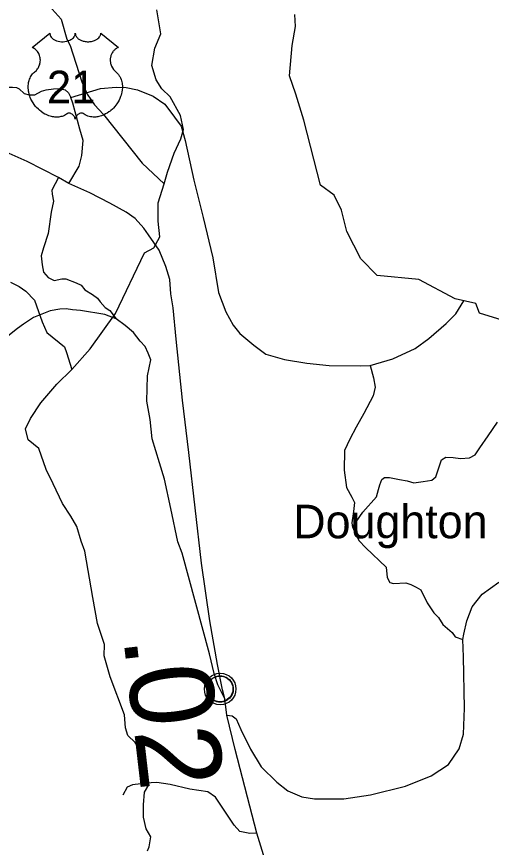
# Model space of a CAD drawing. Extents: x 1248224 to 1454986, y 825081 to 985870.
# Drawn here: x 1422225 to 1425058, y 961120 to 966079 of the extents above; entities that cross this region are included whole.
import ezdxf

# ---------------------------------------------------------------- set-up
doc = ezdxf.new("R2010")
doc.units = 0
for name, color, linetype in [('Exist Boundary Political CountyLine', 7, 'Continuous'), ('Exist Civil Demographics Community CELL', 7, 'Continuous'), ('Exist Civil Demographics Community Label', 7, 'Continuous'), ('Exist Hydrographic Misc Water Feature', 7, 'Continuous'), ('Exist Hydrographic River Shore', 7, 'Continuous'), ('Exist Road Non-System Type 51', 7, 'Continuous'), ('Exist Road Primary US Attributed', 7, 'Continuous'), ('Exist Road Primary US Mileage Hundredths English Label', 7, 'Continuous'), ('Exist Road Primary US Shield CELL', 7, 'Continuous'), ('Exist Road Primary US Shield Number Label', 7, 'Continuous'), ('Exist Road Secondary Type 51 Attributed', 7, 'Continuous')]:
    doc.layers.add(name, color=color, linetype=linetype)

msp = doc.modelspace()

# ---------------------------------------------------------------- linework, layer by layer
at = {"layer": 'Exist Boundary Political CountyLine'}
msp.add_lwpolyline([(1425226.1, 964235.5), (1424986.1, 964309.9), (1424965.1, 964367.2), (1424842.1, 964394.4), (1424624.1, 964509.2), (1424376.1, 964533.3), (1424278.1, 964633.4), (1424195.1, 964796.7), (1424163.1, 964924.7), (1424120.1, 965013.2), (1424038.1, 965072.5), (1423938.1, 965461.9), (1423890.1, 965615.7), (1423853.1, 965724.6), (1423868.1, 965906.2), (1423888.1, 966019.9), (1423885.1, 966090.7)], dxfattribs=at)
at = {"layer": 'Exist Civil Demographics Community CELL'}
msp.add_lwpolyline([(1423361.8, 962078.7), (1423362.8, 962084.3), (1423364.6, 962090.9), (1423367.5, 962098.1), (1423370.4, 962103.8), (1423373.7, 962109.5), (1423377.5, 962114.7), (1423381.5, 962119), (1423386, 962123.6), (1423391.6, 962128.2), (1423397, 962131.9), (1423401.9, 962134.7), (1423406.9, 962137.2), (1423412.4, 962139.5), (1423418, 962141.3), (1423422.4, 962142.5), (1423427.2, 962143.2), (1423431.3, 962143.9), (1423437.7, 962144.2), (1423442.1, 962144.1), (1423447.8, 962143.8), (1423452.7, 962143.1), (1423457.6, 962142.1), (1423462.6, 962140.7), (1423467.8, 962138.8), (1423474.4, 962135.8), (1423480.7, 962132.3), (1423485.8, 962128.8), (1423490.9, 962124.8), (1423494.2, 962121.6), (1423498.4, 962117.3), (1423502.2, 962112.6), (1423505.3, 962108), (1423508.4, 962103), (1423510.9, 962097.8), (1423512.9, 962092.8), (1423514.5, 962087.8), (1423515.8, 962083.2), (1423516.9, 962077.1), (1423517.5, 962072.4), (1423517.7, 962066.4), (1423517.6, 962060.6), (1423517, 962055), (1423516.1, 962049.5), (1423514.4, 962043.3), (1423512.5, 962037.5), (1423510.2, 962032.4), (1423507.1, 962026.4), (1423503.8, 962021.1), (1423500.3, 962016.4), (1423496.1, 962011.7), (1423490.8, 962006.7), (1423485.8, 962002.6), (1423480.8, 961999.1), (1423476.5, 961996.6), (1423469.7, 961993.4), (1423462.5, 961990.7), (1423456.6, 961989.2), (1423450, 961987.9), (1423445.5, 961987.4), (1423441, 961987.2), (1423435.5, 961987.2), (1423431.2, 961987.6), (1423425.5, 961988.3), (1423419.6, 961989.6), (1423415, 961990.9), (1423409.9, 961992.8), (1423405.3, 961994.8), (1423401.4, 961997), (1423394.6, 962001.1), (1423389, 962005.4), (1423384.1, 962009.9), (1423379.6, 962014.7), (1423376.4, 962018.7), (1423373.4, 962022.9), (1423369.4, 962030), (1423367.6, 962033.5), (1423365.9, 962037.5), (1423363.3, 962045.7), (1423361.8, 962052.8), (1423361.1, 962057.9), (1423360.8, 962064.2), (1423360.7, 962068.9), (1423361.3, 962075.4)], close=True, dxfattribs=at)
for centre, radius in [((1423439.4, 962066.3), 94.3), ((1423439.1, 962066.6), 76.7)]:
    msp.add_circle(centre, radius, dxfattribs=at)
at = {"layer": 'Exist Hydrographic Misc Water Feature'}
for points in [[(1422328.9, 966245.6), (1422491.4, 966064.3), (1422525, 965943.6), (1422544.4, 965907.1), (1422614.2, 965689.7), (1422644.8, 965617), (1422689.5, 965552.1), (1422742.5, 965495), (1422973.1, 965204.4), (1423105.7, 965080.1)], [(1422188.5, 964493.2), (1422240.1, 964468.1), (1422279.7, 964439.4), (1422330.5, 964386.3), (1422376.2, 964257.3), (1422404.9, 964192.7), (1422511.3, 964108.6), (1422521.7, 964074.6), (1422554.9, 963972.6)]]:
    msp.add_lwpolyline(points, dxfattribs=at)
at = {"layer": 'Exist Hydrographic River Shore'}
msp.add_lwpolyline([(1423005.8, 961100), (1423014.7, 961123.1), (1423025.4, 961183.7), (1422996.9, 961231.8), (1422980.9, 961301.2), (1422982.7, 961374.3), (1422988, 961450.9), (1423013, 961493.6), (1423005.8, 961573.8), (1422961.3, 961700.3), (1422932.9, 961746.6), (1422888.4, 961787.5), (1422874.6, 961834.1), (1422869.3, 961912.4), (1422783.8, 962138.7), (1422746.5, 962263.4), (1422750, 962331), (1422734, 962379.1), (1422707.3, 962457.5), (1422678.8, 962612.5), (1422630.9, 962888.6), (1422609.6, 962947.4), (1422584.6, 963034.7), (1422547.3, 963097), (1422497.4, 963173.6), (1422442.3, 963291.2), (1422401.3, 963374.9), (1422356.8, 963501.4), (1422293.3, 963552.2), (1422277.3, 963618.1), (1422307.5, 963680.4), (1422369.8, 963773.1), (1422464.2, 963885.3), (1422554.9, 963972.6), (1422663.5, 964095.5), (1422814.1, 964306.7), (1422988.2, 964668.6), (1423043.4, 964698.9), (1423079, 964764.8), (1423070.1, 964857.4), (1423070.1, 964967.9), (1423105.7, 965080.1), (1423125.3, 965151.3), (1423164.5, 965263.6), (1423205.4, 965349.1), (1423221.4, 965406.1), (1423203.6, 965488), (1423141.3, 965600.2), (1423091.6, 965647.2), (1423057.8, 965702.4), (1423031.1, 965787.9), (1423048.9, 965891.3), (1423084.5, 965976.8), (1423061.3, 966119.3)], dxfattribs=at)
at = {"layer": 'Exist Road Non-System Type 51'}
for points in [[(1421709, 966082), (1421789.2, 966022.9), (1421881.5, 965940.2), (1421923.6, 965900.7), (1421971.9, 965845), (1422012, 965793.3), (1422077.1, 965708), (1422103.6, 965682.8), (1422136.2, 965664.5), (1422164.1, 965657), (1422200.1, 965658.3), (1422223.2, 965655.6), (1422240.2, 965648.1), (1422269.5, 965620.9), (1422300.1, 965611.4), (1422333.4, 965612.8), (1422373.7, 965633.4), (1422401.6, 965642.2), (1422445.1, 965648.4), (1422482.5, 965649.7), (1422514.4, 965641.5), (1422534.8, 965623.2), (1422547.6, 965595.9)], [(1422547.6, 965595.9), (1422725, 965650.4), (1422818.2, 965658), (1422879.3, 965656.5), (1422945, 965642.7), (1423039.7, 965604.5), (1423110, 965557.1), (1423166.5, 965479.1), (1423206.2, 965425.6), (1423230.7, 965340), (1423282, 965102.1), (1423338.5, 964880.4), (1423396.4, 964639.4), (1423430, 964433), (1423474.1, 964317.7), (1423516.9, 964238.2), (1423556.6, 964187.7), (1423640.7, 964118.9), (1423710.9, 964063.9), (1423824, 964033.3), (1423956.9, 964010.3), (1424089.6, 963997), (1424279, 963995.5), (1424334, 963997), (1424470, 964036.7), (1424602.9, 964097.9), (1424685.5, 964157.5), (1424787.2, 964247.5), (1424845.2, 964305.6), (1424892.8, 964383.2)], [(1422537, 965082.2), (1422598, 965186.1), (1422613.3, 965250.3), (1422620.9, 965339), (1422601.1, 965406.3), (1422559.8, 965562.2), (1422547.6, 965595.9)], [(1422474.4, 965118.9), (1422434.7, 965044), (1422436.2, 965019.5), (1422443.8, 964976.7), (1422431.6, 964911), (1422413.3, 964784.1), (1422384.3, 964699.5), (1422370.6, 964652.1), (1422376.7, 964597.1), (1422385.8, 964554.3), (1422413.3, 964522.2), (1422448.5, 964503.8), (1422494.3, 964514.5), (1422518.8, 964514.5), (1422579.9, 964490), (1422608.9, 964476.3), (1422631.8, 964448.8), (1422677.7, 964421.2), (1422706.7, 964398.3), (1422723.5, 964376.9), (1422752.5, 964343.3), (1422780, 964324.9), (1422819.1, 964274.4)], [(1424334, 963997), (1424354.8, 963923.4), (1424363.9, 963868.3), (1424351.7, 963814.8), (1424296.7, 963710.8), (1424250.9, 963628.3), (1424212.7, 963557.9), (1424182.1, 963489.1), (1424179.1, 963371.4), (1424192.8, 963269), (1424224.8, 963211.5), (1424241.6, 963179.4), (1424235.5, 963124.4), (1424224.8, 963057.1), (1424229.4, 963032.6), (1424235.5, 963020.4), (1424267.6, 962951.6), (1424308.8, 962908.8), (1424429.5, 962793.1), (1424436.1, 962731.3), (1424451.3, 962700.8), (1424474.3, 962694.6), (1424547.6, 962699.2), (1424576.6, 962690.1), (1424608.7, 962673.2), (1424636.2, 962658), (1424674.4, 962580), (1424714.1, 962520.3), (1424743.2, 962492.8), (1424767.6, 962450), (1424824.1, 962402.6), (1424842.5, 962378.1), (1424888.3, 962361.3)], [(1424229.4, 963032.6), (1424290.4, 963121), (1424372.9, 963212.8), (1424385.1, 963255.6), (1424392.8, 963284.6), (1424403.5, 963316.7), (1424420.3, 963327.4), (1424449.3, 963327.4), (1424510.4, 963316.7), (1424556.3, 963309.1), (1424594.5, 963296.8), (1424651, 963304.5), (1424702.9, 963312.1), (1424727.4, 963332), (1424741.1, 963374.8), (1424761, 963434.5), (1424786.7, 963449.2), (1424829.5, 963447.6), (1424873.8, 963441.5), (1424927.2, 963444.6), (1424960.8, 963462.9), (1424988.3, 963505.7), (1425038.8, 963576.1), (1425095.3, 963658.6)], [(1423658.3, 961205.3), (1423615.5, 961203.8), (1423557.5, 961214.5), (1423522.3, 961252.7), (1423410.8, 961420.9), (1423364.9, 961453), (1423258, 961468.3), (1423140.4, 961495.8), (1423060.9, 961508), (1423027.3, 961505), (1422966.2, 961498.9), (1422915.8, 961494.3), (1422885.2, 961480.5), (1422857.7, 961433.1)]]:
    msp.add_lwpolyline(points, dxfattribs=at)
at = {"layer": 'Exist Road Primary US Attributed'}
for points in [[(1423467.3, 962006.9), (1423453, 962060.9), (1423423.4, 962212.9), (1423377.1, 962472.9), (1423328.8, 962817), (1423253, 963478.2), (1423215.1, 963790), (1423175.9, 964153.6), (1423158.1, 964340), (1423144.1, 964423.7), (1423138.2, 964510.3), (1423114.4, 964587.5), (1423075.3, 964684.9), (1423012.4, 964777.5), (1422984.2, 964815.6), (1422931.1, 964874.8), (1422878, 964911.9), (1422780.6, 964966.2), (1422660.9, 965028), (1422537, 965082.2), (1422474.4, 965118.9), (1422287.4, 965214.4), (1422124.9, 965286.8)], [(1423478.6, 961910.4), (1423467.3, 962006.9)], [(1424293.9, 959455.9), (1424235.2, 959612.5), (1424107.9, 959938.3), (1423907.2, 960443.7), (1423793.3, 960765.9), (1423658.3, 961205.3), (1423615.7, 961366), (1423528.8, 961704.3), (1423478.6, 961910.4)]]:
    msp.add_lwpolyline(points, dxfattribs=at)
at = {"layer": 'Exist Road Primary US Shield CELL'}
msp.add_lwpolyline([(1422422.6, 965979.9), (1422422.9, 965975.5), (1422424, 965970.3), (1422424.8, 965967.6), (1422427.2, 965962.5), (1422431.3, 965956.4), (1422436.9, 965950.4), (1422443.2, 965945.2), (1422447.5, 965942.4), (1422454.7, 965938.5), (1422463, 965935.1), (1422472.1, 965932.4), (1422481.5, 965930.6), (1422491.7, 965929.4), (1422501.8, 965929.2), (1422512.7, 965930.1), (1422524.8, 965932.4), (1422530.4, 965933.8), (1422536.6, 965936), (1422542.4, 965938.3), (1422548.7, 965941.7), (1422553.8, 965945), (1422557.8, 965947.9), (1422563.4, 965953.3), (1422567.9, 965958.9), (1422569.8, 965962), (1422571.4, 965965), (1422573.6, 965971.4), (1422574.3, 965974.3), (1422574.7, 965980.1), (1422575.1, 965975.2), (1422575.6, 965972.1), (1422576.4, 965969.1), (1422577.7, 965965.9), (1422579.9, 965961.4), (1422582.4, 965957.6), (1422587.2, 965952), (1422590.1, 965949.3), (1422592.8, 965947.1), (1422600, 965942.1), (1422608.5, 965937.8), (1422612.6, 965936), (1422616.9, 965934.5), (1422622.3, 965932.9), (1422627.9, 965931.6), (1422633.4, 965930.6), (1422639.1, 965929.8), (1422644.8, 965929.4), (1422649.5, 965929.2), (1422655.3, 965929.3), (1422660.6, 965929.6), (1422666.1, 965930.2), (1422672.1, 965931.2), (1422677, 965932.3), (1422683.4, 965934), (1422689.1, 965936.1), (1422694.2, 965938.3), (1422700.8, 965941.7), (1422706.1, 965945.1), (1422710, 965948.2), (1422714.7, 965952.5), (1422719.1, 965957.6), (1422721.7, 965961.3), (1422723.5, 965965.1), (1422725.2, 965969.1), (1422726.2, 965973.4), (1422726.7, 965977.1), (1422726.8, 965980.3), (1422833.1, 965895.6), (1422830.6, 965894.6), (1422824.8, 965891.8), (1422820.2, 965889.1), (1422812.9, 965884), (1422809.8, 965881.1), (1422806.6, 965878.2), (1422803.8, 965875), (1422801.2, 965872.1), (1422798.1, 965867.8), (1422795.4, 965863.5), (1422792.7, 965858.8), (1422790.7, 965854.8), (1422787.4, 965846.2), (1422785.9, 965840.8), (1422784.9, 965836.2), (1422783.6, 965826.7), (1422783.3, 965822.2), (1422783.3, 965817.8), (1422783.5, 965813.1), (1422784, 965808.5), (1422784.8, 965803.8), (1422785.5, 965799.7), (1422786.9, 965794.6), (1422788.7, 965788.7), (1422791.1, 965783), (1422795.9, 965773.7), (1422802.2, 965764.3), (1422806.6, 965759.1), (1422811, 965754.5), (1422817.6, 965749), (1422821.1, 965745.9), (1422825.2, 965741.8), (1422831.9, 965734.1), (1422834.6, 965730.4), (1422837.3, 965726.3), (1422839.8, 965722.1), (1422842.3, 965717.6), (1422844.3, 965713.6), (1422848.1, 965704.5), (1422850.8, 965695.7), (1422852, 965691), (1422854, 965680.6), (1422854.8, 965675.5), (1422855.6, 965665.3), (1422855.6, 965653), (1422854.7, 965641.3), (1422852.5, 965627.7), (1422850.7, 965619.5), (1422847.9, 965610), (1422845.2, 965601.8), (1422840.3, 965589.7), (1422836, 965580.9), (1422830.4, 965570.6), (1422826.6, 965564.4), (1422822.1, 965557.7), (1422816.6, 965550.1), (1422810, 965541.9), (1422802.2, 965533.3), (1422795.8, 965526.9), (1422787.6, 965519.5), (1422782.5, 965515.4), (1422775.4, 965510), (1422765.6, 965503.5), (1422755.9, 965497.9), (1422747.7, 965493.7), (1422740.4, 965490.5), (1422731, 965486.9), (1422715.3, 965482.6), (1422709.6, 965481.4), (1422702.8, 965480.4), (1422696.5, 965479.8), (1422690.3, 965479.4), (1422682.1, 965479.4), (1422673.8, 965480), (1422666, 965481.2), (1422657.9, 965482.9), (1422649.5, 965485.4), (1422641.8, 965488.4), (1422634, 965492.2), (1422620.8, 965500.5), (1422617.1, 965502.5), (1422614.9, 965503.1), (1422609.8, 965503.3), (1422605.1, 965502.3), (1422600.2, 965500.4), (1422597.2, 965498.8), (1422593.3, 965496.2), (1422590.3, 965493.9), (1422586.6, 965490.4), (1422584.1, 965487.5), (1422582.2, 965485.2), (1422578.5, 965479.4), (1422577.2, 965476.6), (1422575.8, 965473.1), (1422574.6, 965467.8), (1422572.9, 965474.4), (1422571, 965478.8), (1422568.7, 965482.6), (1422566.4, 965485.9), (1422562.7, 965490.2), (1422559.3, 965493.4), (1422555.3, 965496.7), (1422551.1, 965499.3), (1422547.6, 965501), (1422544.5, 965502.2), (1422540.7, 965503.1), (1422537.5, 965503.4), (1422535, 965503.3), (1422531.4, 965502.5), (1422526.6, 965499.1), (1422522.1, 965495.9), (1422517.1, 965492.8), (1422511.2, 965489.7), (1422506.9, 965487.7), (1422501.7, 965485.7), (1422495.7, 965483.7), (1422489.2, 965482), (1422482.4, 965480.7), (1422476.5, 965479.7), (1422470.2, 965479.2), (1422464.5, 965479), (1422458.5, 965479), (1422453, 965479.5), (1422446.5, 965480), (1422438.5, 965481.2), (1422431.8, 965482.7), (1422424.8, 965484.6), (1422417.6, 965486.9), (1422409.8, 965489.8), (1422400.2, 965494), (1422393.4, 965497.5), (1422382.8, 965503.6), (1422370.4, 965512.2), (1422361, 965519.8), (1422354.2, 965526), (1422344.1, 965536.3), (1422338.1, 965543), (1422328.8, 965555.1), (1422322.8, 965563.8), (1422319, 965570.2), (1422313.3, 965580.5), (1422310.2, 965587), (1422306.2, 965596.4), (1422303, 965605), (1422300.4, 965613.2), (1422299, 965618.4), (1422297, 965627.5), (1422295.8, 965634), (1422294.6, 965642.8), (1422293.9, 965652.2), (1422293.8, 965660.8), (1422294, 965667.9), (1422294.8, 965676.3), (1422296.2, 965685.1), (1422297.9, 965692.7), (1422299.5, 965698.2), (1422301.7, 965704.9), (1422304.7, 965712.2), (1422308.2, 965719.2), (1422311.6, 965725.1), (1422315.8, 965731.4), (1422319.9, 965736.7), (1422325.4, 965742.6), (1422331, 965748), (1422336.2, 965752.2), (1422342.3, 965758.2), (1422345.5, 965761.9), (1422349.4, 965767), (1422352.5, 965771.7), (1422354.9, 965775.9), (1422358.1, 965782.1), (1422360.1, 965786.7), (1422362.5, 965793.9), (1422363.8, 965798.9), (1422365, 965805.4), (1422365.8, 965811.5), (1422366.2, 965819.1), (1422366, 965825.4), (1422365.1, 965832.7), (1422363.8, 965839.7), (1422362.1, 965845.9), (1422359.5, 965852.9), (1422357, 965858.1), (1422353, 965865.1), (1422348.4, 965871.5), (1422343.8, 965876.8), (1422339.1, 965881.5), (1422334.5, 965885), (1422330.2, 965888.1), (1422324.8, 965891.4), (1422319.6, 965893.9), (1422316.4, 965895.3)], close=True, dxfattribs=at)
at = {"layer": 'Exist Road Secondary Type 51 Attributed'}
for points in [[(1423467.3, 962006.9), (1423426.1, 962089.7), (1423403.4, 962158.2), (1423375.7, 962274.7), (1423213.4, 962876.3), (1423185.7, 962944.1), (1423144.5, 963142.9), (1423106.3, 963318.7), (1423077.2, 963415.1), (1423033.9, 963559.9), (1423022, 963674.2), (1423000.9, 963784.3), (1423005.5, 963935), (1423025.6, 964030.8), (1423010.2, 964069.4), (1422991, 964109.8), (1422962.7, 964141.4), (1422921.5, 964193.4), (1422872.6, 964234.7), (1422819.1, 964274.4), (1422751.9, 964300.4), (1422606.7, 964325.4), (1422558.7, 964328.3), (1422519.7, 964334.1), (1422483, 964332.5), (1422424.9, 964323.4), (1422325.6, 964283.6), (1422265.7, 964243.7), (1422229.2, 964218.3), (1422171.9, 964171.7)], [(1423478.6, 961910.4), (1423510.8, 961905.2), (1423533.9, 961887.9), (1423562.8, 961824.3), (1423620.6, 961705.7), (1423684.1, 961601.7), (1423776.6, 961509.2), (1423843, 961457.1), (1423926.8, 961422.4), (1424001.9, 961410.9), (1424178.1, 961410.9), (1424336.9, 961434), (1424544.9, 961486), (1424698, 961546.7), (1424802, 961616.1), (1424865.5, 961708.6), (1424891.5, 961795.4), (1424897.3, 961951.5), (1424891.5, 962257.9), (1424888.3, 962361.3), (1424894.4, 962393.8), (1424911.7, 962471.8), (1424943.5, 962555.7), (1425003.3, 962632), (1425101.5, 962704.3)]]:
    msp.add_lwpolyline(points, dxfattribs=at)

# ---------------------------------------------------------------- texts
at = {"layer": 'Exist Civil Demographics Community Label'}
msp.add_text('Doughton', height=200, dxfattribs=at).set_placement((1423875.5, 962965.5))
at = {"layer": 'Exist Road Primary US Mileage Hundredths English Label'}
msp.add_text('.02', height=500, rotation=276.665, dxfattribs=at).set_placement((1422860.8, 962370.9))
at = {"layer": 'Exist Road Primary US Shield Number Label'}
msp.add_text('21', height=195, dxfattribs=at).set_placement((1422405.5, 965561.2))

doc.saveas('drawing.dxf')
